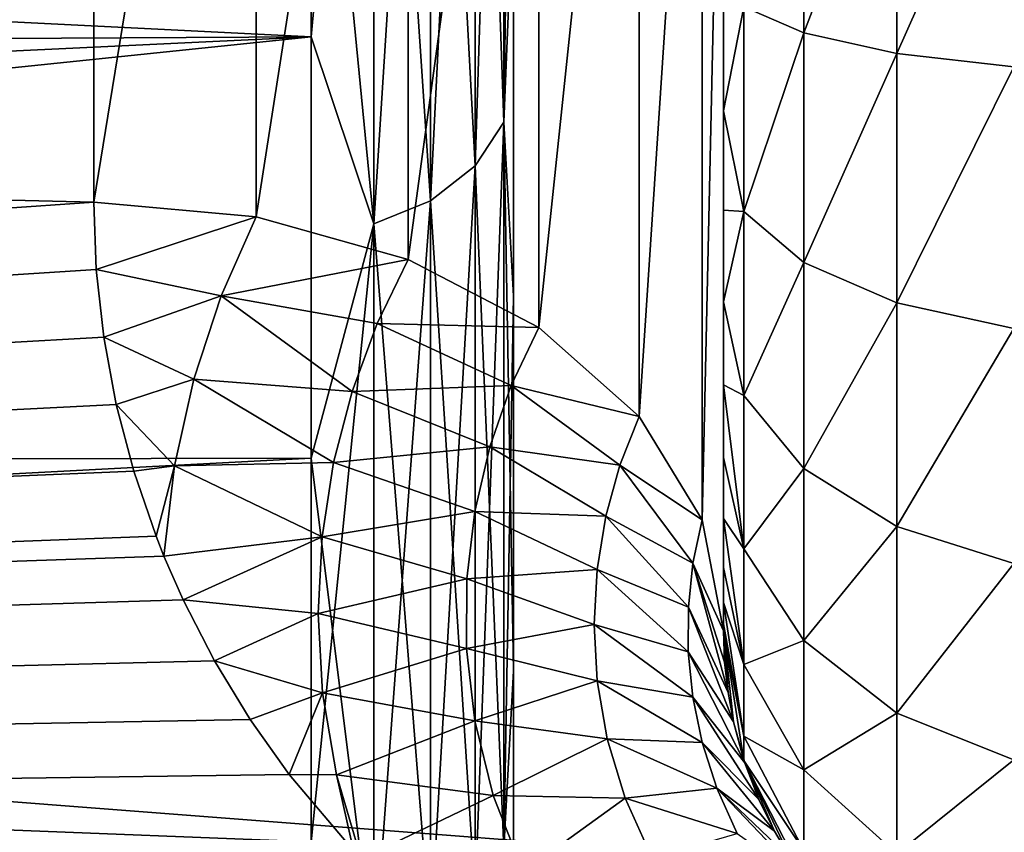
# Model space of a CAD drawing. Header units: millimetres. Extents: x -223 to 138, y -45 to 391.
# Tile 320 of 364: x 132.92 to 135.27, y -16.98 to -15.04. Entities that reach past the tile are written whole.
import ezdxf

# ---------------------------------------------------------------- set-up
doc = ezdxf.new("R2010")
doc.units = ezdxf.units.MM
doc.header["$LTSCALE"] = 65.185185
for name, color, linetype in [('453', 7, 'CONTINUOUS'), ('457', 7, 'CONTINUOUS'), ('458', 7, 'CONTINUOUS'), ('461', 7, 'CONTINUOUS'), ('464', 7, 'CONTINUOUS'), ('467', 7, 'CONTINUOUS'), ('490', 7, 'CONTINUOUS'), ('491', 7, 'CONTINUOUS'), ('511', 7, 'CONTINUOUS'), ('515', 7, 'CONTINUOUS'), ('516', 7, 'CONTINUOUS'), ('519', 7, 'CONTINUOUS')]:
    doc.layers.add(name, color=color, linetype=linetype)

msp = doc.modelspace()

# ---------------------------------------------------------------- linework, layer by layer
at = {"layer": '453', "color": 7, "linetype": 'CONTINUOUS', "true_color": 0xaaaaaa}
for points in [[(133.1, -15.4794, 16.6719), (133.1, -13.075, 18.6174), (108.1, -14.8981, 17.1933), (133.1, -15.4794, 16.6719)], [(108.1, -17.1934, 14.898), (133.1, -15.4794, 16.6719), (108.1, -14.8981, 17.1933), (108.1, -17.1934, 14.898)], [(133.1058, -15.6398, 16.5215), (133.1, -15.4794, 16.6719), (108.1, -17.1934, 14.898), (133.1058, -15.6398, 16.5215)], [(133.1236, -15.8009, 16.3675), (133.1058, -15.6398, 16.5215), (108.1, -17.1934, 14.898), (133.1236, -15.8009, 16.3675)], [(133.1533, -15.9612, 16.2112), (133.1236, -15.8009, 16.3675), (108.1, -17.1934, 14.898), (133.1533, -15.9612, 16.2112)], [(133.195, -16.1197, 16.0536), (133.1533, -15.9612, 16.2112), (108.1, -17.1934, 14.898), (133.195, -16.1197, 16.0536)], [(133.2482, -16.275, 15.8961), (133.195, -16.1197, 16.0536), (108.1, -17.1934, 14.898), (133.2482, -16.275, 15.8961)], [(133.267, -16.3222, 15.8477), (133.2482, -16.275, 15.8961), (108.1, -17.1934, 14.898), (133.267, -16.3222, 15.8477)], [(133.3128, -16.4262, 15.7399), (133.267, -16.3222, 15.8477), (108.1, -17.1934, 14.898), (133.3128, -16.4262, 15.7399)], [(133.3878, -16.572, 15.5862), (133.3128, -16.4262, 15.7399), (108.1, -17.1934, 14.898), (133.3878, -16.572, 15.5862)], [(133.4726, -16.7112, 15.4369), (133.3878, -16.572, 15.5862), (108.1, -17.1934, 14.898), (133.4726, -16.7112, 15.4369)], [(133.5657, -16.8426, 15.2934), (133.4726, -16.7112, 15.4369), (108.1, -17.1934, 14.898), (133.5657, -16.8426, 15.2934)], [(133.7182, -17.0235, 15.0919), (133.5657, -16.8426, 15.2934), (108.1, -17.1934, 14.898), (133.7182, -17.0235, 15.0919)]]:
    msp.add_3dface(points, dxfattribs=at)
at = {"layer": '457', "color": 7, "linetype": 'CONTINUOUS', "true_color": 0xaaaaaa}
for points in [[(134.1, 17.394, 10.0306), (134.1, 18.0951, 8.7023), (134.1, -17.394, 10.0306), (134.1, 17.394, 10.0306)], [(134.1, -17.394, 10.0306), (134.1, 18.0951, 8.7023), (134.1, 0.8066, 8.737), (134.1, -17.394, 10.0306)], [(134.1, 17.394, -10.0306), (134.1, -18.0951, -8.7023), (134.1, 18.0951, -8.7023), (134.1, 17.394, -10.0306)], [(134.1, 18.0951, -8.7023), (134.1, -18.0951, -8.7023), (134.1, -4, -8.5), (134.1, 18.0951, -8.7023)], [(134.1, 16.5952, 11.3032), (134.1, 17.394, 10.0306), (134.1, -16.5952, 11.3032), (134.1, 16.5952, 11.3032)], [(134.1, -16.5952, 11.3032), (134.1, 17.394, 10.0306), (134.1, -17.394, 10.0306), (134.1, -16.5952, 11.3032)], [(134.1, -17.394, -10.0306), (134.1, -18.0951, -8.7023), (134.1, 17.394, -10.0306), (134.1, -17.394, -10.0306)], [(134.1, 16.5952, -11.3032), (134.1, -17.394, -10.0306), (134.1, 17.394, -10.0306), (134.1, 16.5952, -11.3032)], [(134.1, 15.7036, 12.5124), (134.1, 16.5952, 11.3032), (134.1, -15.7036, 12.5124), (134.1, 15.7036, 12.5124)], [(134.1, -15.7036, 12.5124), (134.1, 16.5952, 11.3032), (134.1, -16.5952, 11.3032), (134.1, -15.7036, 12.5124)], [(134.1, -16.5952, -11.3032), (134.1, -17.394, -10.0306), (134.1, 16.5952, -11.3032), (134.1, -16.5952, -11.3032)], [(134.1, 15.7036, -12.5124), (134.1, -16.5952, -11.3032), (134.1, 16.5952, -11.3032), (134.1, 15.7036, -12.5124)], [(134.1, -14.7242, 13.6514), (134.1, 15.7036, 12.5124), (134.1, -15.7036, 12.5124), (134.1, -14.7242, 13.6514)], [(134.1, -15.7036, -12.5124), (134.1, -16.5952, -11.3032), (134.1, 15.7036, -12.5124), (134.1, -15.7036, -12.5124)], [(134.1, 14.7242, -13.6514), (134.1, -15.7036, -12.5124), (134.1, 15.7036, -12.5124), (134.1, 14.7242, -13.6514)], [(134.1, -14.7242, -13.6514), (134.1, -15.7036, -12.5124), (134.1, 14.7242, -13.6514), (134.1, -14.7242, -13.6514)], [(134.1, -0.8067, 8.737), (134.1, -17.394, 10.0306), (134.1, 0.8066, 8.737), (134.1, -0.8067, 8.737)], [(134.1, -18.0951, 8.7023), (134.1, -17.394, 10.0306), (134.1, -0.8067, 8.737), (134.1, -18.0951, 8.7023)], [(134.1, -2.3926, 8.4416), (134.1, -18.0951, 8.7023), (134.1, -0.8067, 8.737), (134.1, -2.3926, 8.4416)], [(134.1, -3.8977, 7.8609), (134.1, -18.0951, 8.7023), (134.1, -2.3926, 8.4416), (134.1, -3.8977, 7.8609)], [(134.1, -5.271, 7.0144), (134.1, -18.0951, 8.7023), (134.1, -3.8977, 7.8609), (134.1, -5.271, 7.0144)], [(134.1, -18.0951, -8.7023), (134.1, -19.1903, -5.9074), (134.1, -4, -8.5), (134.1, -18.0951, -8.7023)], [(134.1, -4, -8.5), (134.1, -19.1903, -5.9074), (134.1, -4, -8.1545), (134.1, -4, -8.5)], [(134.1, -4, -8.1545), (134.1, -19.1903, -5.9074), (134.1, -4, -7.8089), (134.1, -4, -8.1545)], [(134.1, -4, -7.8089), (134.1, -19.1903, -5.9074), (134.1, -5.351, -6.9535), (134.1, -4, -7.8089)], [(134.1, -6.4662, 5.9308), (134.1, -18.0951, 8.7023), (134.1, -5.271, 7.0144), (134.1, -6.4662, 5.9308)], [(134.1, -5.351, -6.9535), (134.1, -19.1903, -5.9074), (134.1, -6.5341, -5.8558), (134.1, -5.351, -6.9535)], [(134.1, -19.1903, 5.9074), (134.1, -18.0951, 8.7023), (134.1, -6.4662, 5.9308), (134.1, -19.1903, 5.9074)], [(134.1, -7.4427, 4.6467), (134.1, -19.1903, 5.9074), (134.1, -6.4662, 5.9308), (134.1, -7.4427, 4.6467)], [(134.1, -19.1903, -5.9074), (134.1, -19.5785, -4.4551), (134.1, -6.5341, -5.8558), (134.1, -19.1903, -5.9074)], [(134.1, -6.5341, -5.8558), (134.1, -19.5785, -4.4551), (134.1, -7.4956, -4.5608), (134.1, -6.5341, -5.8558)], [(134.1, -19.5785, 4.4551), (134.1, -19.1903, 5.9074), (134.1, -7.4427, 4.6467), (134.1, -19.5785, 4.4551)], [(134.1, -8.1676, 3.2055), (134.1, -19.5785, 4.4551), (134.1, -7.4427, 4.6467), (134.1, -8.1676, 3.2055)], [(134.1, -7.4956, -4.5608), (134.1, -19.5785, -4.4551), (134.1, -8.2039, -3.1115), (134.1, -7.4956, -4.5608)], [(134.1, -19.8567, 2.9791), (134.1, -19.5785, 4.4551), (134.1, -8.1676, 3.2055), (134.1, -19.8567, 2.9791)], [(134.1, -8.6164, 1.6559), (134.1, -19.8567, 2.9791), (134.1, -8.1676, 3.2055), (134.1, -8.6164, 1.6559)], [(134.1, -19.5785, -4.4551), (134.1, -19.8567, -2.9791), (134.1, -8.2039, -3.1115), (134.1, -19.5785, -4.4551)], [(134.1, -8.2039, -3.1115), (134.1, -19.8567, -2.9791), (134.1, -8.6349, -1.5568), (134.1, -8.2039, -3.1115)], [(134.1, -8.774, 0.0504), (134.1, -19.8567, 2.9791), (134.1, -8.6164, 1.6559), (134.1, -8.774, 0.0504)], [(134.1, -19.8567, -2.9791), (134.1, -20.079, 0), (134.1, -8.6349, -1.5568), (134.1, -19.8567, -2.9791)], [(134.1, -8.6349, -1.5568), (134.1, -20.079, 0), (134.1, -8.774, 0.0504), (134.1, -8.6349, -1.5568)], [(134.1, -20.079, 0), (134.1, -19.8567, 2.9791), (134.1, -8.774, 0.0504), (134.1, -20.079, 0)]]:
    msp.add_3dface(points, dxfattribs=at)
at = {"layer": '458', "color": 7, "linetype": 'CONTINUOUS', "true_color": 0xaaaaaa}
for points in [[(133.6174, -13.997, 15.0852), (133.6174, -15.0852, 13.997), (111.529, -13.9813, 16.1352), (133.6174, -13.997, 15.0852)], [(111.529, -13.9813, 16.1352), (133.6174, -15.0852, 13.997), (111.529, -16.1352, 13.9813), (111.529, -13.9813, 16.1352)], [(133.6174, -15.0852, 13.997), (133.6174, -16.089, 12.8306), (111.529, -16.1352, 13.9813), (133.6174, -15.0852, 13.997)], [(133.6174, -16.089, 12.8306), (133.6174, -17.0029, 11.5924), (111.529, -16.1352, 13.9813), (133.6174, -16.089, 12.8306)], [(111.529, -16.1352, 13.9813), (133.6174, -17.0029, 11.5924), (111.529, -17.9607, 11.5428), (111.529, -16.1352, 13.9813)]]:
    msp.add_3dface(points, dxfattribs=at)
at = {"layer": '461', "color": 7, "linetype": 'CONTINUOUS', "true_color": 0xaaaaaa}
for points in [[(115.8247, -15.5931, -16.5656), (116.7003, -13.3193, -18.4434), (136.6217, -14.8981, -17.1933), (115.8247, -15.5931, -16.5656)], [(136.6217, -17.1933, -14.8981), (115.8247, -15.5931, -16.5656), (136.6217, -14.8981, -17.1933), (136.6217, -17.1933, -14.8981)], [(114.8023, -17.6345, -14.3732), (115.8247, -15.5931, -16.5656), (136.6217, -17.1933, -14.8981), (114.8023, -17.6345, -14.3732)]]:
    msp.add_3dface(points, dxfattribs=at)
at = {"layer": '464', "color": 7, "linetype": 'CONTINUOUS', "true_color": 0xaaaaaa}
for points in [[(133.6174, -13.997, -15.0852), (133.6174, -12.8306, -16.089), (115.0175, -15.1845, -14.8346), (133.6174, -13.997, -15.0852)], [(115.0175, -15.1845, -14.8346), (133.6174, -12.8306, -16.089), (115.9072, -13.0002, -16.7425), (115.0175, -15.1845, -14.8346)], [(133.6174, -15.0852, -13.997), (133.6174, -13.997, -15.0852), (115.0175, -15.1845, -14.8346), (133.6174, -15.0852, -13.997)], [(133.6174, -16.089, -12.8306), (133.6174, -15.0852, -13.997), (113.9809, -17.1208, -12.6115), (133.6174, -16.089, -12.8306)], [(113.9809, -17.1208, -12.6115), (133.6174, -15.0852, -13.997), (115.0175, -15.1845, -14.8346), (113.9809, -17.1208, -12.6115)], [(133.6174, -17.0029, -11.5924), (133.6174, -16.089, -12.8306), (113.9809, -17.1208, -12.6115), (133.6174, -17.0029, -11.5924)]]:
    msp.add_3dface(points, dxfattribs=at)
at = {"layer": '467', "color": 7, "linetype": 'CONTINUOUS', "true_color": 0xaaaaaa}
for points in [[(134.6, 16.4834, 77.2573), (134.6, 16.5, 77), (134.6, -16.4834, 77.2573), (134.6, 16.4834, 77.2573)], [(134.6, -16.4834, 77.2573), (134.6, 16.5, 77), (134.6, -16.5, 77), (134.6, -16.4834, 77.2573)], [(134.6, -16.5, 77), (134.6, 16.5, 77), (134.6, 16.5, 47.3856), (134.6, -16.5, 77)], [(134.6, -16.5, 47.3856), (134.6, -16.5, 77), (134.6, 16.5, 47.3856), (134.6, -16.5, 47.3856)], [(134.6, 13.9385, 19.8439), (134.6, -16.5, 47.3856), (134.6, 16.5, 17.7711), (134.6, 13.9385, 19.8439)], [(134.6, 16.5, 17.7711), (134.6, -16.5, 47.3856), (134.6, 16.5, 47.3856), (134.6, 16.5, 17.7711)], [(134.6, 16.433, 77.5133), (134.6, 16.4834, 77.2573), (134.6, -16.433, 77.5133), (134.6, 16.433, 77.5133)], [(134.6, -16.433, 77.5133), (134.6, 16.4834, 77.2573), (134.6, -16.4834, 77.2573), (134.6, -16.433, 77.5133)], [(134.6, 16.3491, 77.7622), (134.6, 16.433, 77.5133), (134.6, -16.3491, 77.7622), (134.6, 16.3491, 77.7622)], [(134.6, -16.3491, 77.7622), (134.6, 16.433, 77.5133), (134.6, -16.433, 77.5133), (134.6, -16.3491, 77.7622)], [(134.6, 16.233, 77.9984), (134.6, 16.3491, 77.7622), (134.6, -16.233, 77.9984), (134.6, 16.233, 77.9984)], [(134.6, -16.233, 77.9984), (134.6, 16.3491, 77.7622), (134.6, -16.3491, 77.7622), (134.6, -16.233, 77.9984)], [(134.6, 16.0872, 78.2169), (134.6, 16.233, 77.9984), (134.6, -16.0872, 78.2169), (134.6, 16.0872, 78.2169)], [(134.6, -16.0872, 78.2169), (134.6, 16.233, 77.9984), (134.6, -16.233, 77.9984), (134.6, -16.0872, 78.2169)], [(134.6, 15.9142, 78.4142), (134.6, 16.0872, 78.2169), (134.6, -15.9142, 78.4142), (134.6, 15.9142, 78.4142)], [(134.6, -15.9142, 78.4142), (134.6, 16.0872, 78.2169), (134.6, -16.0872, 78.2169), (134.6, -15.9142, 78.4142)], [(134.6, 15.7169, 78.5872), (134.6, 15.9142, 78.4142), (134.6, -15.7169, 78.5872), (134.6, 15.7169, 78.5872)], [(134.6, -15.7169, 78.5872), (134.6, 15.9142, 78.4142), (134.6, -15.9142, 78.4142), (134.6, -15.7169, 78.5872)], [(134.6, 15.4984, 78.733), (134.6, 15.7169, 78.5872), (134.6, -15.4984, 78.733), (134.6, 15.4984, 78.733)], [(134.6, -15.4984, 78.733), (134.6, 15.7169, 78.5872), (134.6, -15.7169, 78.5872), (134.6, -15.4984, 78.733)], [(134.6, 15.2622, 78.8491), (134.6, 15.4984, 78.733), (134.6, -15.2622, 78.8491), (134.6, 15.2622, 78.8491)], [(134.6, -15.2622, 78.8491), (134.6, 15.4984, 78.733), (134.6, -15.4984, 78.733), (134.6, -15.2622, 78.8491)], [(134.6, -15.0133, 78.933), (134.6, 15.2622, 78.8491), (134.6, -15.2622, 78.8491), (134.6, -15.0133, 78.933)], [(134.6, 11.1176, 21.5514), (134.6, -16.5, 47.3856), (134.6, 13.9385, 19.8439), (134.6, 11.1176, 21.5514)], [(134.6, 8.091, 22.8604), (134.6, -16.5, 47.3856), (134.6, 11.1176, 21.5514), (134.6, 8.091, 22.8604)], [(134.6, 4.9151, 23.7467), (134.6, -16.5, 47.3856), (134.6, 8.091, 22.8604), (134.6, 4.9151, 23.7467)], [(134.6, 1.6483, 24.1939), (134.6, -16.5, 47.3856), (134.6, 4.9151, 23.7467), (134.6, 1.6483, 24.1939)], [(134.6, -1.649, 24.1939), (134.6, -16.5, 47.3856), (134.6, 1.6483, 24.1939), (134.6, -1.649, 24.1939)], [(134.6, -4.9159, 23.7465), (134.6, -16.5, 47.3856), (134.6, -1.649, 24.1939), (134.6, -4.9159, 23.7465)], [(134.6, -8.0919, 22.8601), (134.6, -16.5, 47.3856), (134.6, -4.9159, 23.7465), (134.6, -8.0919, 22.8601)], [(134.6, -11.1185, 21.5509), (134.6, -16.5, 47.3856), (134.6, -8.0919, 22.8601), (134.6, -11.1185, 21.5509)], [(134.6, -13.9394, 19.8433), (134.6, -16.5, 47.3856), (134.6, -11.1185, 21.5509), (134.6, -13.9394, 19.8433)], [(134.6, -16.5, 17.7711), (134.6, -16.5, 47.3856), (134.6, -13.9394, 19.8433), (134.6, -16.5, 17.7711)]]:
    msp.add_3dface(points, dxfattribs=at)
at = {"layer": '490', "color": 7, "linetype": 'CONTINUOUS', "true_color": 0xaaaaaa}
for points in [[(134.0766, -15.2889, 13.2479), (134.0085, -13.3377, 15.3926), (134.0766, -13.2479, 15.2889), (134.0766, -15.2889, 13.2479)], [(134.1, -14.7242, 13.6514), (134.0766, -15.2889, 13.2479), (134.0766, -13.2479, 15.2889), (134.1, -14.7242, 13.6514)], [(134.0085, -15.3926, 13.3377), (133.9021, -13.4099, 15.4758), (134.0085, -13.3377, 15.3926), (134.0085, -15.3926, 13.3377)], [(134.0085, -15.3926, 13.3377), (134.0085, -13.3377, 15.3926), (134.0766, -15.2889, 13.2479), (134.0085, -15.3926, 13.3377)], [(133.9021, -15.4758, 13.4099), (133.7673, -13.4575, 15.5308), (133.9021, -13.4099, 15.4758), (133.9021, -15.4758, 13.4099)], [(133.9021, -15.4758, 13.4099), (133.9021, -13.4099, 15.4758), (134.0085, -15.3926, 13.3377), (133.9021, -15.4758, 13.4099)], [(133.7673, -15.5308, 13.4575), (133.6174, -13.997, 15.0852), (133.7673, -13.4575, 15.5308), (133.7673, -15.5308, 13.4575)], [(133.7673, -15.5308, 13.4575), (133.7673, -13.4575, 15.5308), (133.9021, -15.4758, 13.4099), (133.7673, -15.5308, 13.4575)], [(133.6174, -15.0852, 13.997), (133.6174, -13.997, 15.0852), (133.7673, -15.5308, 13.4575), (133.6174, -15.0852, 13.997)], [(134.1, -14.7242, 13.6514), (134.1, -15.7036, 12.5124), (134.0766, -15.2889, 13.2479), (134.1, -14.7242, 13.6514)], [(133.6174, -16.089, 12.8306), (133.6174, -15.0852, 13.997), (133.7673, -15.5308, 13.4575), (133.6174, -16.089, 12.8306)], [(134.0766, -17.0187, 10.9372), (134.0085, -15.3926, 13.3377), (134.0766, -15.2889, 13.2479), (134.0766, -17.0187, 10.9372)], [(134.1, -15.7036, 12.5124), (134.1, -16.5952, 11.3032), (134.0766, -15.2889, 13.2479), (134.1, -15.7036, 12.5124)], [(134.1, -16.5952, 11.3032), (134.0766, -17.0187, 10.9372), (134.0766, -15.2889, 13.2479), (134.1, -16.5952, 11.3032)], [(134.0085, -17.1341, 11.0114), (133.9021, -15.4758, 13.4099), (134.0085, -15.3926, 13.3377), (134.0085, -17.1341, 11.0114)], [(134.0085, -17.1341, 11.0114), (134.0085, -15.3926, 13.3377), (134.0766, -17.0187, 10.9372), (134.0085, -17.1341, 11.0114)], [(133.9021, -17.2267, 11.0709), (133.7673, -15.5308, 13.4575), (133.9021, -15.4758, 13.4099), (133.9021, -17.2267, 11.0709)], [(133.9021, -17.2267, 11.0709), (133.9021, -15.4758, 13.4099), (134.0085, -17.1341, 11.0114), (133.9021, -17.2267, 11.0709)], [(133.7673, -17.2879, 11.1102), (133.6174, -16.089, 12.8306), (133.7673, -15.5308, 13.4575), (133.7673, -17.2879, 11.1102)], [(133.7673, -17.2879, 11.1102), (133.7673, -15.5308, 13.4575), (133.9021, -17.2267, 11.0709), (133.7673, -17.2879, 11.1102)], [(133.6174, -17.0029, 11.5924), (133.6174, -16.089, 12.8306), (133.7673, -17.2879, 11.1102), (133.6174, -17.0029, 11.5924)], [(134.1, -16.5952, 11.3032), (134.1, -17.394, 10.0306), (134.0766, -17.0187, 10.9372), (134.1, -16.5952, 11.3032)]]:
    msp.add_3dface(points, dxfattribs=at)
at = {"layer": '491', "color": 7, "linetype": 'CONTINUOUS', "true_color": 0xaaaaaa}
for points in [[(134.0085, -13.3377, -15.3926), (134.0085, -15.3926, -13.3377), (134.0766, -13.2479, -15.2889), (134.0085, -13.3377, -15.3926)], [(134.0766, -13.2479, -15.2889), (134.0085, -15.3926, -13.3377), (134.0766, -15.2889, -13.2479), (134.0766, -13.2479, -15.2889)], [(134.1, -13.6624, -14.7141), (134.0766, -13.2479, -15.2889), (134.0766, -15.2889, -13.2479), (134.1, -13.6624, -14.7141)], [(133.9021, -13.4099, -15.4758), (133.9021, -15.4758, -13.4099), (134.0085, -13.3377, -15.3926), (133.9021, -13.4099, -15.4758)], [(134.0085, -13.3377, -15.3926), (133.9021, -15.4758, -13.4099), (134.0085, -15.3926, -13.3377), (134.0085, -13.3377, -15.3926)], [(133.7673, -13.4575, -15.5308), (133.7673, -15.5308, -13.4575), (133.9021, -13.4099, -15.4758), (133.7673, -13.4575, -15.5308)], [(133.9021, -13.4099, -15.4758), (133.7673, -15.5308, -13.4575), (133.9021, -15.4758, -13.4099), (133.9021, -13.4099, -15.4758)], [(133.6174, -13.997, -15.0852), (133.6174, -15.0852, -13.997), (133.7673, -13.4575, -15.5308), (133.6174, -13.997, -15.0852)], [(133.7673, -13.4575, -15.5308), (133.6174, -15.0852, -13.997), (133.7673, -15.5308, -13.4575), (133.7673, -13.4575, -15.5308)], [(134.1, -14.7242, -13.6514), (134.1, -13.6624, -14.7141), (134.0766, -15.2889, -13.2479), (134.1, -14.7242, -13.6514)], [(134.1, -15.7036, -12.5124), (134.1, -14.7242, -13.6514), (134.0766, -15.2889, -13.2479), (134.1, -15.7036, -12.5124)], [(133.6174, -15.0852, -13.997), (133.6174, -16.089, -12.8306), (133.7673, -15.5308, -13.4575), (133.6174, -15.0852, -13.997)], [(134.0085, -15.3926, -13.3377), (134.0085, -17.1341, -11.0114), (134.0766, -15.2889, -13.2479), (134.0085, -15.3926, -13.3377)], [(134.0766, -15.2889, -13.2479), (134.0085, -17.1341, -11.0114), (134.0766, -17.0187, -10.9372), (134.0766, -15.2889, -13.2479)], [(134.1, -15.7036, -12.5124), (134.0766, -15.2889, -13.2479), (134.0766, -17.0187, -10.9372), (134.1, -15.7036, -12.5124)], [(133.9021, -15.4758, -13.4099), (133.9021, -17.2267, -11.0709), (134.0085, -15.3926, -13.3377), (133.9021, -15.4758, -13.4099)], [(134.0085, -15.3926, -13.3377), (133.9021, -17.2267, -11.0709), (134.0085, -17.1341, -11.0114), (134.0085, -15.3926, -13.3377)], [(133.7673, -15.5308, -13.4575), (133.7673, -17.2879, -11.1102), (133.9021, -15.4758, -13.4099), (133.7673, -15.5308, -13.4575)], [(133.9021, -15.4758, -13.4099), (133.7673, -17.2879, -11.1102), (133.9021, -17.2267, -11.0709), (133.9021, -15.4758, -13.4099)], [(133.6174, -16.089, -12.8306), (133.6174, -17.0029, -11.5924), (133.7673, -15.5308, -13.4575), (133.6174, -16.089, -12.8306)], [(133.7673, -15.5308, -13.4575), (133.6174, -17.0029, -11.5924), (133.7673, -17.2879, -11.1102), (133.7673, -15.5308, -13.4575)], [(134.1, -16.5952, -11.3032), (134.1, -15.7036, -12.5124), (134.0766, -17.0187, -10.9372), (134.1, -16.5952, -11.3032)], [(134.1, -17.394, -10.0306), (134.1, -16.5952, -11.3032), (134.0766, -17.0187, -10.9372), (134.1, -17.394, -10.0306)]]:
    msp.add_3dface(points, dxfattribs=at)
at = {"layer": '511', "color": 7, "linetype": 'CONTINUOUS', "true_color": 0xaaaaaa}
for points in [[(133.1, -13.075, 18.6174), (133.1, -15.4794, 16.6719), (133.4867, -13.1041, 18.6589), (133.1, -13.075, 18.6174)], [(133.1, -15.4794, 16.6719), (133.4867, -15.5139, 16.709), (133.4867, -13.1041, 18.6589), (133.1, -15.4794, 16.6719)], [(133.4867, -15.5139, 16.709), (133.849, -13.1901, 18.7814), (133.4867, -13.1041, 18.6589), (133.4867, -15.5139, 16.709)], [(133.849, -15.6157, 16.8187), (133.849, -13.1901, 18.7814), (133.4867, -15.5139, 16.709), (133.849, -15.6157, 16.8187)], [(133.849, -15.6157, 16.8187), (134.1601, -13.3272, 18.9765), (133.849, -13.1901, 18.7814), (133.849, -15.6157, 16.8187)], [(134.1601, -15.778, 16.9934), (134.1601, -13.3272, 18.9765), (133.849, -15.6157, 16.8187), (134.1601, -15.778, 16.9934)], [(134.1601, -15.778, 16.9934), (134.3989, -13.5058, 19.2309), (134.1601, -13.3272, 18.9765), (134.1601, -15.778, 16.9934)], [(134.3989, -15.9895, 17.2213), (134.3989, -13.5058, 19.2309), (134.1601, -15.778, 16.9934), (134.3989, -15.9895, 17.2213)], [(134.3989, -15.9895, 17.2213), (134.5489, -13.714, 19.5273), (134.3989, -13.5058, 19.2309), (134.3989, -15.9895, 17.2213)], [(134.5489, -16.2359, 17.4867), (134.5489, -13.714, 19.5273), (134.3989, -15.9895, 17.2213), (134.5489, -16.2359, 17.4867)], [(134.5489, -16.2359, 17.4867), (134.6, -13.9394, 19.8433), (134.5489, -13.714, 19.5273), (134.5489, -16.2359, 17.4867)], [(134.6, -16.5, 17.7711), (134.6, -13.9394, 19.8433), (134.5489, -16.2359, 17.4867), (134.6, -16.5, 17.7711)]]:
    msp.add_3dface(points, dxfattribs=at)
at = {"layer": '515', "color": 7, "linetype": 'CONTINUOUS', "true_color": 0xaaaaaa}
for points in [[(134.7912, -14.5, 79.588), (134.6489, -15.0138, 79.2511), (134.7912, -15.0759, 79.5232), (134.7912, -14.5, 79.588)], [(135.0127, -14.5, 79.8094), (134.7912, -14.5, 79.588), (134.7912, -15.0759, 79.5232), (135.0127, -14.5, 79.8094)], [(135.0127, -14.5, 79.8094), (134.7912, -15.0759, 79.5232), (135.0127, -15.1251, 79.7389), (135.0127, -14.5, 79.8094)], [(135.2919, -14.5, 79.9513), (135.0127, -14.5, 79.8094), (135.0127, -15.1251, 79.7389), (135.2919, -14.5, 79.9513)], [(135.2919, -14.5, 79.9513), (135.0127, -15.1251, 79.7389), (135.2919, -15.1567, 79.8774), (135.2919, -14.5, 79.9513)], [(134.6, -15.0133, 78.933), (134.6, -15.2622, 78.8491), (134.6489, -15.0138, 79.2511), (134.6, -15.0133, 78.933)], [(134.6489, -15.0138, 79.2511), (134.6, -15.2622, 78.8491), (134.6489, -15.5018, 79.0804), (134.6489, -15.0138, 79.2511)], [(134.6489, -15.0138, 79.2511), (134.6489, -15.5018, 79.0804), (134.7912, -15.0759, 79.5232), (134.6489, -15.0138, 79.2511)], [(134.7912, -15.0759, 79.5232), (134.6489, -15.5018, 79.0804), (134.7912, -15.6229, 79.3317), (134.7912, -15.0759, 79.5232)], [(134.7912, -15.0759, 79.5232), (134.7912, -15.6229, 79.3317), (135.0127, -15.1251, 79.7389), (134.7912, -15.0759, 79.5232)], [(135.0127, -15.1251, 79.7389), (134.7912, -15.6229, 79.3317), (135.0127, -15.7189, 79.5312), (135.0127, -15.1251, 79.7389)], [(135.0127, -15.1251, 79.7389), (135.0127, -15.7189, 79.5312), (135.2919, -15.1567, 79.8774), (135.0127, -15.1251, 79.7389)], [(135.2919, -15.1567, 79.8774), (135.0127, -15.7189, 79.5312), (135.2919, -15.7805, 79.6591), (135.2919, -15.1567, 79.8774)], [(134.6, -15.2622, 78.8491), (134.6, -15.4984, 78.733), (134.6489, -15.5018, 79.0804), (134.6, -15.2622, 78.8491)], [(134.6, -15.4984, 78.733), (134.6, -15.7169, 78.5872), (134.6489, -15.5018, 79.0804), (134.6, -15.4984, 78.733)], [(134.6489, -15.5018, 79.0804), (134.6, -15.7169, 78.5872), (134.6489, -15.9396, 78.8053), (134.6489, -15.5018, 79.0804)], [(134.6489, -15.5018, 79.0804), (134.6489, -15.9396, 78.8053), (134.7912, -15.6229, 79.3317), (134.6489, -15.5018, 79.0804)], [(134.7912, -15.6229, 79.3317), (134.6489, -15.9396, 78.8053), (134.7912, -16.1136, 79.0234), (134.7912, -15.6229, 79.3317)], [(134.7912, -15.6229, 79.3317), (134.7912, -16.1136, 79.0234), (135.0127, -15.7189, 79.5312), (134.7912, -15.6229, 79.3317)], [(134.6, -15.7169, 78.5872), (134.6, -15.9142, 78.4142), (134.6489, -15.9396, 78.8053), (134.6, -15.7169, 78.5872)], [(135.0127, -15.7189, 79.5312), (134.7912, -16.1136, 79.0234), (135.0127, -16.2516, 79.1965), (135.0127, -15.7189, 79.5312)], [(135.0127, -15.7189, 79.5312), (135.0127, -16.2516, 79.1965), (135.2919, -15.7805, 79.6591), (135.0127, -15.7189, 79.5312)], [(135.2919, -15.7805, 79.6591), (135.0127, -16.2516, 79.1965), (135.2919, -16.3401, 79.3075), (135.2919, -15.7805, 79.6591)], [(134.6, -15.9142, 78.4142), (134.6, -16.0872, 78.2169), (134.6489, -16.3053, 78.4396), (134.6, -15.9142, 78.4142)], [(134.6489, -15.9396, 78.8053), (134.6, -15.9142, 78.4142), (134.6489, -16.3053, 78.4396), (134.6489, -15.9396, 78.8053)], [(134.6489, -15.9396, 78.8053), (134.6489, -16.3053, 78.4396), (134.7912, -16.1136, 79.0234), (134.6489, -15.9396, 78.8053)], [(134.6, -16.0872, 78.2169), (134.6, -16.233, 77.9984), (134.6489, -16.3053, 78.4396), (134.6, -16.0872, 78.2169)], [(134.7912, -16.1136, 79.0234), (134.6489, -16.3053, 78.4396), (134.7912, -16.5234, 78.6136), (134.7912, -16.1136, 79.0234)], [(134.7912, -16.1136, 79.0234), (134.7912, -16.5234, 78.6136), (135.0127, -16.2516, 79.1965), (134.7912, -16.1136, 79.0234)], [(134.6, -16.233, 77.9984), (134.6, -16.3491, 77.7622), (134.6489, -16.5804, 78.0018), (134.6, -16.233, 77.9984)], [(134.6489, -16.3053, 78.4396), (134.6, -16.233, 77.9984), (134.6489, -16.5804, 78.0018), (134.6489, -16.3053, 78.4396)], [(135.0127, -16.2516, 79.1965), (134.7912, -16.5234, 78.6136), (135.0127, -16.6965, 78.7516), (135.0127, -16.2516, 79.1965)], [(135.0127, -16.2516, 79.1965), (135.0127, -16.6965, 78.7516), (135.2919, -16.3401, 79.3075), (135.0127, -16.2516, 79.1965)], [(134.6489, -16.3053, 78.4396), (134.6489, -16.5804, 78.0018), (134.7912, -16.5234, 78.6136), (134.6489, -16.3053, 78.4396)], [(134.6, -16.3491, 77.7622), (134.6, -16.433, 77.5133), (134.6489, -16.5804, 78.0018), (134.6, -16.3491, 77.7622)], [(135.2919, -16.3401, 79.3075), (135.0127, -16.6965, 78.7516), (135.2919, -16.8075, 78.8401), (135.2919, -16.3401, 79.3075)], [(134.6, -16.433, 77.5133), (134.6, -16.4834, 77.2573), (134.6489, -16.7511, 77.5138), (134.6, -16.433, 77.5133)], [(134.6489, -16.5804, 78.0018), (134.6, -16.433, 77.5133), (134.6489, -16.7511, 77.5138), (134.6489, -16.5804, 78.0018)], [(134.6, -16.4834, 77.2573), (134.6, -16.5, 77), (134.6489, -16.7511, 77.5138), (134.6, -16.4834, 77.2573)], [(134.6489, -16.7511, 77.5138), (134.6, -16.5, 77), (134.6489, -16.809, 77), (134.6489, -16.7511, 77.5138)], [(134.7912, -16.5234, 78.6136), (134.6489, -16.5804, 78.0018), (134.7912, -16.8317, 78.1229), (134.7912, -16.5234, 78.6136)], [(134.7912, -16.5234, 78.6136), (134.7912, -16.8317, 78.1229), (135.0127, -16.6965, 78.7516), (134.7912, -16.5234, 78.6136)], [(134.6489, -16.5804, 78.0018), (134.6489, -16.7511, 77.5138), (134.7912, -16.8317, 78.1229), (134.6489, -16.5804, 78.0018)], [(135.0127, -16.6965, 78.7516), (134.7912, -16.8317, 78.1229), (135.0127, -17.0312, 78.2189), (135.0127, -16.6965, 78.7516)], [(135.0127, -16.6965, 78.7516), (135.0127, -17.0312, 78.2189), (135.2919, -16.8075, 78.8401), (135.0127, -16.6965, 78.7516)], [(134.6489, -16.7511, 77.5138), (134.6489, -16.809, 77), (134.7912, -17.0232, 77.5759), (134.6489, -16.7511, 77.5138)], [(134.7912, -16.8317, 78.1229), (134.6489, -16.7511, 77.5138), (134.7912, -17.0232, 77.5759), (134.7912, -16.8317, 78.1229)], [(134.7912, -17.0232, 77.5759), (134.6489, -16.809, 77), (134.7912, -17.088, 77), (134.7912, -17.0232, 77.5759)], [(135.2919, -16.8075, 78.8401), (135.0127, -17.0312, 78.2189), (135.2919, -17.1591, 78.2805), (135.2919, -16.8075, 78.8401)], [(134.7912, -16.8317, 78.1229), (134.7912, -17.0232, 77.5759), (135.0127, -17.0312, 78.2189), (134.7912, -16.8317, 78.1229)]]:
    msp.add_3dface(points, dxfattribs=at)
at = {"layer": '516', "color": 7, "linetype": 'CONTINUOUS', "true_color": 0xaaaaaa}
for points in [[(134.6, -16.5, 77), (134.6, -16.5, 47.3856), (134.6028, -16.5748, 17.5952), (134.6, -16.5, 77)], [(134.6489, -16.809, 77), (134.6, -16.5, 77), (134.6238, -16.717, 17.2514), (134.6489, -16.809, 77)], [(134.6238, -16.717, 17.2514), (134.6, -16.5, 77), (134.6109, -16.6472, 17.4223), (134.6238, -16.717, 17.2514)], [(134.6109, -16.6472, 17.4223), (134.6, -16.5, 77), (134.6028, -16.5748, 17.5952), (134.6109, -16.6472, 17.4223)], [(134.6, -16.5, 47.3856), (134.6, -16.5, 17.7711), (134.6028, -16.5748, 17.5952), (134.6, -16.5, 47.3856)], [(134.6507, -16.8145, 17.0073), (134.6489, -16.809, 77), (134.6238, -16.717, 17.2514), (134.6507, -16.8145, 17.0073)], [(134.7912, -17.088, 77), (134.6489, -16.809, 77), (134.7607, -17.0436, 16.4048), (134.7912, -17.088, 77)], [(134.7607, -17.0436, 16.4048), (134.6489, -16.809, 77), (134.7213, -16.9773, 16.5834), (134.7607, -17.0436, 16.4048)], [(134.7213, -16.9773, 16.5834), (134.6489, -16.809, 77), (134.6842, -16.9016, 16.7833), (134.7213, -16.9773, 16.5834)], [(134.6842, -16.9016, 16.7833), (134.6489, -16.809, 77), (134.6507, -16.8145, 17.0073), (134.6842, -16.9016, 16.7833)]]:
    msp.add_3dface(points, dxfattribs=at)
at = {"layer": '519', "color": 7, "linetype": 'CONTINUOUS', "true_color": 0xaaaaaa}
for points in [[(133.1, -15.4794, 16.6719), (133.1058, -15.6398, 16.5215), (133.4867, -15.5139, 16.709), (133.1, -15.4794, 16.6719)], [(133.4867, -15.5139, 16.709), (133.1058, -15.6398, 16.5215), (133.4034, -15.7024, 16.5019), (133.4867, -15.5139, 16.709)], [(133.849, -15.6157, 16.8187), (133.4867, -15.5139, 16.709), (133.4034, -15.7024, 16.5019), (133.849, -15.6157, 16.8187)], [(133.7748, -15.7687, 16.6141), (133.849, -15.6157, 16.8187), (133.4034, -15.7024, 16.5019), (133.7748, -15.7687, 16.6141)], [(134.1601, -15.778, 16.9934), (133.849, -15.6157, 16.8187), (133.7748, -15.7687, 16.6141), (134.1601, -15.778, 16.9934)], [(133.1058, -15.6398, 16.5215), (133.1236, -15.8009, 16.3675), (133.4034, -15.7024, 16.5019), (133.1058, -15.6398, 16.5215)], [(133.1236, -15.8009, 16.3675), (133.3381, -15.9006, 16.2888), (133.4034, -15.7024, 16.5019), (133.1236, -15.8009, 16.3675)], [(133.3381, -15.9006, 16.2888), (133.7151, -15.9303, 16.4042), (133.4034, -15.7024, 16.5019), (133.3381, -15.9006, 16.2888)], [(133.7151, -15.9303, 16.4042), (133.7748, -15.7687, 16.6141), (133.4034, -15.7024, 16.5019), (133.7151, -15.9303, 16.4042)], [(133.7151, -15.9303, 16.4042), (134.0945, -15.9159, 16.7676), (133.7748, -15.7687, 16.6141), (133.7151, -15.9303, 16.4042)], [(134.0945, -15.9159, 16.7676), (134.1601, -15.778, 16.9934), (133.7748, -15.7687, 16.6141), (134.0945, -15.9159, 16.7676)], [(134.3989, -15.9895, 17.2213), (134.1601, -15.778, 16.9934), (134.0945, -15.9159, 16.7676), (134.3989, -15.9895, 17.2213)], [(133.1236, -15.8009, 16.3675), (133.1533, -15.9612, 16.2112), (133.3381, -15.9006, 16.2888), (133.1236, -15.8009, 16.3675)], [(133.1533, -15.9612, 16.2112), (133.2922, -16.1074, 16.0705), (133.3381, -15.9006, 16.2888), (133.1533, -15.9612, 16.2112)], [(133.2922, -16.1074, 16.0705), (133.671, -16.0996, 16.1896), (133.3381, -15.9006, 16.2888), (133.2922, -16.1074, 16.0705)], [(133.671, -16.0996, 16.1896), (133.7151, -15.9303, 16.4042), (133.3381, -15.9006, 16.2888), (133.671, -16.0996, 16.1896)], [(134.0433, -16.0621, 16.5362), (134.0945, -15.9159, 16.7676), (133.7151, -15.9303, 16.4042), (134.0433, -16.0621, 16.5362)], [(134.0433, -16.0621, 16.5362), (134.3532, -16.1057, 16.9921), (134.0945, -15.9159, 16.7676), (134.0433, -16.0621, 16.5362)], [(134.3532, -16.1057, 16.9921), (134.3989, -15.9895, 17.2213), (134.0945, -15.9159, 16.7676), (134.3532, -16.1057, 16.9921)], [(133.671, -16.0996, 16.1896), (134.0433, -16.0621, 16.5362), (133.7151, -15.9303, 16.4042), (133.671, -16.0996, 16.1896)], [(133.1533, -15.9612, 16.2112), (133.195, -16.1197, 16.0536), (133.2922, -16.1074, 16.0705), (133.1533, -15.9612, 16.2112)], [(134.5489, -16.2359, 17.4867), (134.3989, -15.9895, 17.2213), (134.3532, -16.1057, 16.9921), (134.5489, -16.2359, 17.4867)], [(134.0076, -16.2157, 16.3004), (134.0433, -16.0621, 16.5362), (133.671, -16.0996, 16.1896), (134.0076, -16.2157, 16.3004)], [(134.0076, -16.2157, 16.3004), (134.3197, -16.2274, 16.7584), (134.0433, -16.0621, 16.5362), (134.0076, -16.2157, 16.3004)], [(134.3197, -16.2274, 16.7584), (134.3532, -16.1057, 16.9921), (134.0433, -16.0621, 16.5362), (134.3197, -16.2274, 16.7584)], [(133.195, -16.1197, 16.0536), (133.2482, -16.275, 15.8961), (133.2922, -16.1074, 16.0705), (133.195, -16.1197, 16.0536)], [(133.2482, -16.275, 15.8961), (133.267, -16.3222, 15.8477), (133.2922, -16.1074, 16.0705), (133.2482, -16.275, 15.8961)], [(133.267, -16.3222, 15.8477), (133.6436, -16.276, 15.9712), (133.2922, -16.1074, 16.0705), (133.267, -16.3222, 15.8477)], [(133.6436, -16.276, 15.9712), (133.671, -16.0996, 16.1896), (133.2922, -16.1074, 16.0705), (133.6436, -16.276, 15.9712)], [(133.6436, -16.276, 15.9712), (134.0076, -16.2157, 16.3004), (133.671, -16.0996, 16.1896), (133.6436, -16.276, 15.9712)], [(134.3197, -16.2274, 16.7584), (134.5274, -16.3389, 17.2546), (134.3532, -16.1057, 16.9921), (134.3197, -16.2274, 16.7584)], [(134.5274, -16.3389, 17.2546), (134.5489, -16.2359, 17.4867), (134.3532, -16.1057, 16.9921), (134.5274, -16.3389, 17.2546)], [(133.9886, -16.3761, 16.0611), (134.0076, -16.2157, 16.3004), (133.6436, -16.276, 15.9712), (133.9886, -16.3761, 16.0611)], [(133.9886, -16.3761, 16.0611), (134.2988, -16.354, 16.5213), (134.0076, -16.2157, 16.3004), (133.9886, -16.3761, 16.0611)], [(134.2988, -16.354, 16.5213), (134.3197, -16.2274, 16.7584), (134.0076, -16.2157, 16.3004), (134.2988, -16.354, 16.5213)], [(134.2988, -16.354, 16.5213), (134.5164, -16.444, 17.0192), (134.3197, -16.2274, 16.7584), (134.2988, -16.354, 16.5213)], [(134.5164, -16.444, 17.0192), (134.5274, -16.3389, 17.2546), (134.3197, -16.2274, 16.7584), (134.5164, -16.444, 17.0192)], [(134.6, -16.5, 17.7711), (134.5489, -16.2359, 17.4867), (134.5274, -16.3389, 17.2546), (134.6, -16.5, 17.7711)], [(133.267, -16.3222, 15.8477), (133.3128, -16.4262, 15.7399), (133.6436, -16.276, 15.9712), (133.267, -16.3222, 15.8477)], [(133.3128, -16.4262, 15.7399), (133.6343, -16.4591, 15.7494), (133.6436, -16.276, 15.9712), (133.3128, -16.4262, 15.7399)], [(133.6343, -16.4591, 15.7494), (133.9886, -16.3761, 16.0611), (133.6436, -16.276, 15.9712), (133.6343, -16.4591, 15.7494)], [(134.5164, -16.444, 17.0192), (134.6109, -16.6472, 17.4223), (134.5274, -16.3389, 17.2546), (134.5164, -16.444, 17.0192)], [(134.6028, -16.5748, 17.5952), (134.6, -16.5, 17.7711), (134.5274, -16.3389, 17.2546), (134.6028, -16.5748, 17.5952)], [(134.6109, -16.6472, 17.4223), (134.6028, -16.5748, 17.5952), (134.5274, -16.3389, 17.2546), (134.6109, -16.6472, 17.4223)], [(134.2916, -16.4848, 16.2819), (134.2988, -16.354, 16.5213), (133.9886, -16.3761, 16.0611), (134.2916, -16.4848, 16.2819)], [(134.2916, -16.4848, 16.2819), (134.516, -16.5505, 16.7818), (134.2988, -16.354, 16.5213), (134.2916, -16.4848, 16.2819)], [(134.516, -16.5505, 16.7818), (134.5164, -16.444, 17.0192), (134.2988, -16.354, 16.5213), (134.516, -16.5505, 16.7818)], [(133.9879, -16.5427, 15.8189), (133.9886, -16.3761, 16.0611), (133.6343, -16.4591, 15.7494), (133.9879, -16.5427, 15.8189)], [(133.9879, -16.5427, 15.8189), (134.2916, -16.4848, 16.2819), (133.9886, -16.3761, 16.0611), (133.9879, -16.5427, 15.8189)], [(133.3128, -16.4262, 15.7399), (133.3878, -16.572, 15.5862), (133.6343, -16.4591, 15.7494), (133.3128, -16.4262, 15.7399)], [(133.3878, -16.572, 15.5862), (133.6449, -16.6482, 15.5248), (133.6343, -16.4591, 15.7494), (133.3878, -16.572, 15.5862)], [(133.6449, -16.6482, 15.5248), (133.9879, -16.5427, 15.8189), (133.6343, -16.4591, 15.7494), (133.6449, -16.6482, 15.5248)], [(134.516, -16.5505, 16.7818), (134.6238, -16.717, 17.2514), (134.5164, -16.444, 17.0192), (134.516, -16.5505, 16.7818)], [(134.6238, -16.717, 17.2514), (134.6109, -16.6472, 17.4223), (134.5164, -16.444, 17.0192), (134.6238, -16.717, 17.2514)], [(134.2992, -16.6196, 16.041), (134.2916, -16.4848, 16.2819), (133.9879, -16.5427, 15.8189), (134.2992, -16.6196, 16.041)], [(134.5267, -16.658, 16.5434), (134.516, -16.5505, 16.7818), (134.2916, -16.4848, 16.2819), (134.5267, -16.658, 16.5434)], [(134.2992, -16.6196, 16.041), (134.5267, -16.658, 16.5434), (134.2916, -16.4848, 16.2819), (134.2992, -16.6196, 16.041)], [(134.0078, -16.715, 15.575), (133.9879, -16.5427, 15.8189), (133.6449, -16.6482, 15.5248), (134.0078, -16.715, 15.575)], [(134.0078, -16.715, 15.575), (134.2992, -16.6196, 16.041), (133.9879, -16.5427, 15.8189), (134.0078, -16.715, 15.575)], [(134.6507, -16.8145, 17.0073), (134.6238, -16.717, 17.2514), (134.516, -16.5505, 16.7818), (134.6507, -16.8145, 17.0073)], [(134.5267, -16.658, 16.5434), (134.6507, -16.8145, 17.0073), (134.516, -16.5505, 16.7818), (134.5267, -16.658, 16.5434)], [(133.3878, -16.572, 15.5862), (133.4726, -16.7112, 15.4369), (133.6449, -16.6482, 15.5248), (133.3878, -16.572, 15.5862)], [(134.3233, -16.7577, 15.7998), (134.2992, -16.6196, 16.041), (134.0078, -16.715, 15.575), (134.3233, -16.7577, 15.7998)], [(134.5491, -16.7662, 16.3051), (134.5267, -16.658, 16.5434), (134.2992, -16.6196, 16.041), (134.5491, -16.7662, 16.3051)], [(134.3233, -16.7577, 15.7998), (134.5491, -16.7662, 16.3051), (134.2992, -16.6196, 16.041), (134.3233, -16.7577, 15.7998)], [(133.4726, -16.7112, 15.4369), (133.5657, -16.8426, 15.2934), (133.6449, -16.6482, 15.5248), (133.4726, -16.7112, 15.4369)], [(133.5657, -16.8426, 15.2934), (133.6778, -16.843, 15.2982), (133.6449, -16.6482, 15.5248), (133.5657, -16.8426, 15.2934)], [(133.6778, -16.843, 15.2982), (134.0078, -16.715, 15.575), (133.6449, -16.6482, 15.5248), (133.6778, -16.843, 15.2982)], [(134.6842, -16.9016, 16.7833), (134.6507, -16.8145, 17.0073), (134.5267, -16.658, 16.5434), (134.6842, -16.9016, 16.7833)], [(134.5491, -16.7662, 16.3051), (134.6842, -16.9016, 16.7833), (134.5267, -16.658, 16.5434), (134.5491, -16.7662, 16.3051)], [(134.0513, -16.8925, 15.3302), (134.0078, -16.715, 15.575), (133.6778, -16.843, 15.2982), (134.0513, -16.8925, 15.3302)], [(134.0513, -16.8925, 15.3302), (134.3233, -16.7577, 15.7998), (134.0078, -16.715, 15.575), (134.0513, -16.8925, 15.3302)], [(134.3659, -16.8987, 15.5594), (134.3233, -16.7577, 15.7998), (134.0513, -16.8925, 15.3302), (134.3659, -16.8987, 15.5594)], [(134.5839, -16.8746, 16.0682), (134.5491, -16.7662, 16.3051), (134.3233, -16.7577, 15.7998), (134.5839, -16.8746, 16.0682)], [(134.3659, -16.8987, 15.5594), (134.5839, -16.8746, 16.0682), (134.3233, -16.7577, 15.7998), (134.3659, -16.8987, 15.5594)], [(134.7213, -16.9773, 16.5834), (134.6842, -16.9016, 16.7833), (134.5491, -16.7662, 16.3051), (134.7213, -16.9773, 16.5834)], [(134.5839, -16.8746, 16.0682), (134.7213, -16.9773, 16.5834), (134.5491, -16.7662, 16.3051), (134.5839, -16.8746, 16.0682)], [(133.5657, -16.8426, 15.2934), (133.7182, -17.0235, 15.0919), (133.6778, -16.843, 15.2982), (133.5657, -16.8426, 15.2934)], [(133.7182, -17.0235, 15.0919), (133.737, -17.0433, 15.0694), (133.6778, -16.843, 15.2982), (133.7182, -17.0235, 15.0919)], [(133.737, -17.0433, 15.0694), (134.0513, -16.8925, 15.3302), (133.6778, -16.843, 15.2982), (133.737, -17.0433, 15.0694)], [(134.6327, -16.9828, 15.8341), (134.5839, -16.8746, 16.0682), (134.3659, -16.8987, 15.5594), (134.6327, -16.9828, 15.8341)], [(134.8019, -17.1026, 16.2428), (134.7607, -17.0436, 16.4048), (134.5839, -16.8746, 16.0682), (134.8019, -17.1026, 16.2428)], [(134.6327, -16.9828, 15.8341), (134.8019, -17.1026, 16.2428), (134.5839, -16.8746, 16.0682), (134.6327, -16.9828, 15.8341)], [(134.7607, -17.0436, 16.4048), (134.7213, -16.9773, 16.5834), (134.5839, -16.8746, 16.0682), (134.7607, -17.0436, 16.4048)], [(133.737, -17.0433, 15.0694), (134.1227, -17.0742, 15.0861), (134.0513, -16.8925, 15.3302), (133.737, -17.0433, 15.0694)], [(134.1227, -17.0742, 15.0861), (134.3659, -16.8987, 15.5594), (134.0513, -16.8925, 15.3302), (134.1227, -17.0742, 15.0861)], [(134.4305, -17.042, 15.3218), (134.3659, -16.8987, 15.5594), (134.1227, -17.0742, 15.0861), (134.4305, -17.042, 15.3218)], [(134.4305, -17.042, 15.3218), (134.6327, -16.9828, 15.8341), (134.3659, -16.8987, 15.5594), (134.4305, -17.042, 15.3218)]]:
    msp.add_3dface(points, dxfattribs=at)

doc.saveas('drawing.dxf')
